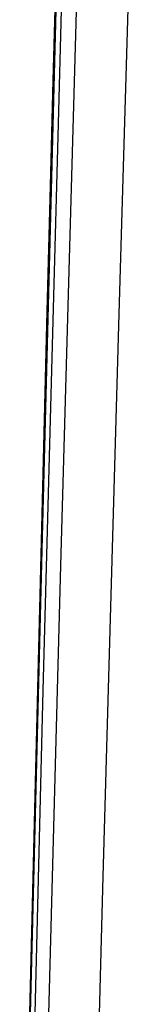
# Model space of a CAD drawing. Header units: metres. Extents: x 209747 to 209830, y 1182430 to 1182564.
# Tile 487 of 656: x 209752.1944 to 209752.215, y 1182485.1917 to 1182485.3679. Entities that reach past the tile are written whole.
import ezdxf

# ---------------------------------------------------------------- set-up
doc = ezdxf.new("R2010")
doc.units = ezdxf.units.M
doc.header["$MEASUREMENT"] = 0
doc.linetypes.add('DGN Style 2', pattern=[15.036391, 9.021834, -6.014556])
doc.layers.get('0').update_dxf_attribs({"color": 254})

# ---------------------------------------------------------------- blocks, each defined once
blk = doc.blocks.new('*U2')
at = {"color": 3, "linetype": 'Continuous'}
for p, q in [((1.30503, -13.61913), (1.30237, -13.71978)), ((1.30237, -13.71978), (1.29982, -13.82038)), ((1.29982, -13.82038), (1.29739, -13.92098))]:
    blk.add_line(p, q, dxfattribs=at)
blk = doc.blocks.new('*U3')
at = {"color": 3, "linetype": 'Continuous'}
for p, q in [((1.3043, -13.64612), (1.3017, -13.74537)), ((1.3017, -13.74537), (1.29922, -13.84463)), ((1.29922, -13.84463), (1.29685, -13.9439))]:
    blk.add_line(p, q, dxfattribs=at)
blk = doc.blocks.new('*U4')
at = {"color": 3, "linetype": 'Continuous'}
for p, q in [((1.30541, -13.60489), (1.30277, -13.7041)), ((1.30277, -13.7041), (1.30024, -13.80331)), ((1.30024, -13.80331), (1.29782, -13.90256))]:
    blk.add_line(p, q, dxfattribs=at)
blk = doc.blocks.new('*U5')
at = {"color": 3, "linetype": 'Continuous'}
for p, q in [((1.30471, -13.63153), (1.3021, -13.73059)), ((1.3021, -13.73059), (1.2996, -13.82966)), ((1.2996, -13.82966), (1.29722, -13.92874))]:
    blk.add_line(p, q, dxfattribs=at)
blk = doc.blocks.new('*U6')
at = {"color": 3, "linetype": 'Continuous'}
for p, q in [((1.30341, -13.68653), (1.30083, -13.78576)), ((1.30083, -13.78576), (1.29836, -13.885))]:
    blk.add_line(p, q, dxfattribs=at)
blk = doc.blocks.new('*U7')
at = {"color": 3, "linetype": 'Continuous'}
for p, q in [((1.30639, -13.61486), (1.30363, -13.71405)), ((1.30363, -13.71405), (1.30099, -13.81326)), ((1.30099, -13.81326), (1.29848, -13.91247))]:
    blk.add_line(p, q, dxfattribs=at)
blk = doc.blocks.new('*U8')
at = {"color": 3, "linetype": 'Continuous'}
for p, q in [((1.30692, -13.69171), (1.30412, -13.7909)), ((1.30412, -13.7909), (1.30144, -13.8901))]:
    blk.add_line(p, q, dxfattribs=at)
blk = doc.blocks.new('*U9')
at = {"color": 3, "linetype": 'Continuous'}
for p, q in [((1.31745, -13.64507), (1.3145, -13.74582)), ((1.3145, -13.74582), (1.31167, -13.84654)), ((1.31167, -13.84654), (1.30894, -13.94727))]:
    blk.add_line(p, q, dxfattribs=at)
blk = doc.blocks.new('ATTEMP')
at = {"color": 3, "linetype": 'Continuous'}
for name in ['*U9', '*U8', '*U7', '*U6', '*U4', '*U5', '*U2', '*U3']:
    blk.add_blockref(name, (-10.48, 0), dxfattribs=at)

msp = doc.modelspace()

# ---------------------------------------------------------------- block references
at = {"color": 1, "linetype": 'DGN Style 2'}
msp.add_blockref('ATTEMP', (209761.37756, 1182499.06107), dxfattribs=at)

doc.saveas('drawing.dxf')
